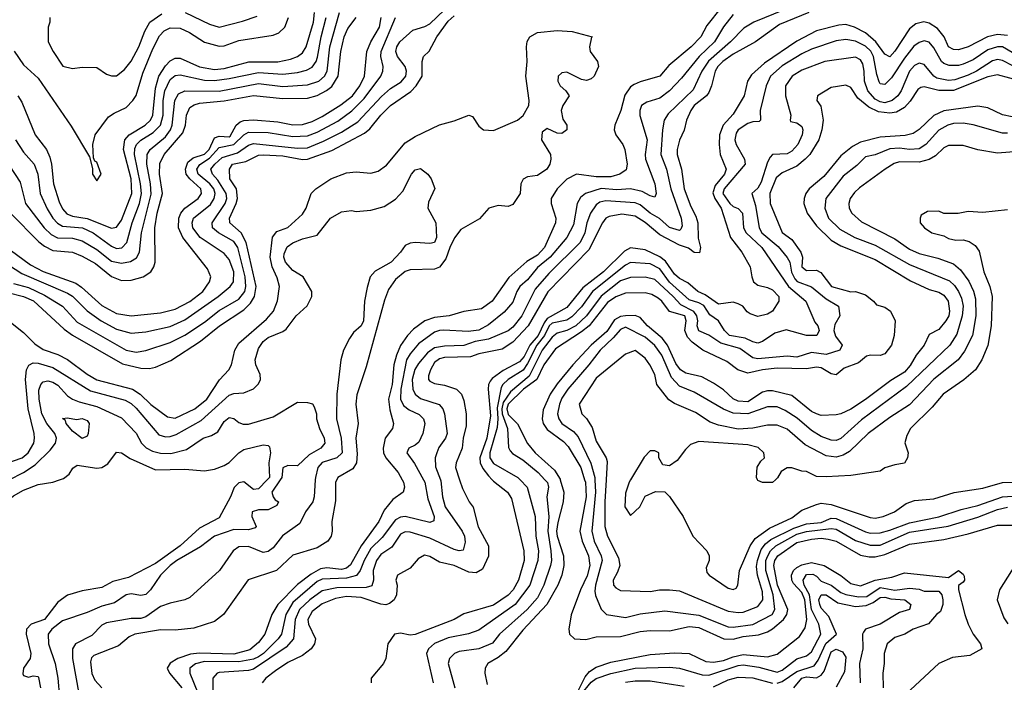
# Model space of a CAD drawing. Header units: inches. Extents: x 1793402 to 1900366, y 320852 to 470679.
# Tile 374 of 604: x 1860275 to 1864298, y 429173 to 431881. Entities that reach past the tile are written whole.
import ezdxf

# ---------------------------------------------------------------- set-up
doc = ezdxf.new("R2010")
doc.units = ezdxf.units.IN
doc.header["$MEASUREMENT"] = 0
doc.layers.add('B8462', color=7, linetype='Continuous')
doc.layers.add('B8463', color=7, linetype='Continuous')

msp = doc.modelspace()

# ---------------------------------------------------------------- linework, layer by layer
at = {"layer": 'B8462', "color": 4}
for points, elevation in [([(1860000, 429709), (1860010, 429706.7), (1860030, 429706.7), (1860050, 429714), (1860097.7, 429742.3), (1860139.5, 429780.5), (1860167.8, 429850), (1860193.6, 429890), (1860250, 429934.4), (1860290, 429958.4), (1860350, 429980.7), (1860410, 429990.4), (1860437.9, 430000)], 284), ([(1861286.1, 430000), (1861250, 429962.9), (1861230, 429960.5), (1861190, 429991.6), (1861170, 429988), (1861151.3, 429968.7), (1861136.5, 429930), (1861090, 429845.1), (1861010, 429802), (1860930.1, 429729.9), (1860830, 429658.3), (1860719.6, 429600.4), (1860655.2, 429584.8), (1860610, 429559.5), (1860530, 429546.6), (1860470, 429529.4), (1860430, 429499.5), (1860376.4, 429430), (1860321.6, 429410), (1860302.3, 429390), (1860300.9, 429370), (1860320.5, 429290), (1860317.3, 429270), (1860290.8, 429230), (1860287.3, 429207.3), (1860290, 429201), (1860310, 429194), (1860330, 429198.8), (1860350, 429196), (1860351.7, 429191.7), (1860359.5, 429150)], 284), ([(1861339.4, 430000), (1861305.3, 429950), (1861310.4, 429930.4), (1861318.5, 429918.5), (1861332, 429910), (1861325.4, 429894.6), (1861290, 429878), (1861250, 429877), (1861224.7, 429870), (1861222.8, 429850), (1861240.7, 429810), (1861236.1, 429803.9), (1861210, 429796.2), (1861150, 429797), (1861070.4, 429769.6), (1861014, 429726), (1860917.3, 429670), (1860890, 429649.6), (1860850.4, 429610), (1860808.5, 429550), (1860790, 429531.5), (1860770, 429527.1), (1860730, 429533.6), (1860710, 429529.7), (1860662.4, 429497.6), (1860610, 429484.2), (1860550, 429458.4), (1860450, 429424.5), (1860406, 429390), (1860390.5, 429370), (1860392.2, 429330), (1860419.3, 429250), (1860430.5, 429189.5), (1860437.1, 429110)], 288), ([(1861482, 430000), (1861478, 429930), (1861473, 429910), (1861443, 429870), (1861418.8, 429821.2), (1861348.5, 429771.5), (1861310, 429722.7), (1861290, 429706.6), (1861270, 429703.7), (1861210, 429727), (1861170, 429726), (1861147.3, 429710), (1861090.8, 429630), (1860970, 429519), (1860950, 429509.2), (1860890, 429496), (1860850, 429482), (1860790, 429440.7), (1860770, 429434), (1860730, 429433.6), (1860630, 429416.2), (1860610, 429406), (1860570, 429364.5), (1860502.8, 429330), (1860490.4, 429309.6), (1860490.4, 429270), (1860518.3, 429118.3)], 292), ([(1861569.8, 430000), (1861564.9, 429990), (1861565.2, 429914.8), (1861550.6, 429830), (1861550.7, 429790), (1861547.3, 429770), (1861533.4, 429750), (1861490, 429722), (1861390, 429691.8), (1861324, 429630), (1861208.5, 429591.5), (1861106.8, 429450), (1861070, 429421.2), (1860986.2, 429393.8), (1860910, 429385.1), (1860850, 429387.6), (1860744.7, 429370), (1860721.7, 429358.3), (1860678, 429322), (1860577.7, 429282.3), (1860567.6, 429272.4), (1860563.4, 429256.6), (1860569, 429209), (1860581.5, 429181.5), (1860610.3, 429150.3)], 296), ([(1861837.3, 430000), (1861843, 429990), (1861847.3, 429970), (1861841, 429950), (1861799.9, 429920.1), (1861763.4, 429876.6), (1861742.6, 429830), (1861670.2, 429730), (1861626.8, 429653.2), (1861610, 429639.1), (1861590, 429634.2), (1861530, 429640.3), (1861503.9, 429636.1), (1861464.9, 429615.1), (1861410, 429573), (1861328.7, 429490), (1861305.3, 429450), (1861276.9, 429370), (1861250, 429334.7), (1861214.7, 429305.3), (1861150, 429287.4), (1861010, 429291.6), (1860971.9, 429288.1), (1860920.7, 429270), (1860888.9, 429251.1), (1860877.3, 429230), (1860886.8, 429210), (1860937.1, 429150)], 304), ([(1861924.8, 430000), (1861930.3, 429990), (1861942.2, 429922.2), (1861968, 429850), (1861967.1, 429832.9), (1861950, 429826.3), (1861850, 429849.7), (1861830, 429848.2), (1861810, 429836.9), (1861755.4, 429764.6), (1861710, 429719.7), (1861682, 429670), (1861666, 429630), (1861651.1, 429608.9), (1861610, 429598), (1861510, 429594.2), (1861490, 429584.8), (1861390, 429499.1), (1861361.5, 429450), (1861344.9, 429370), (1861330.4, 429350), (1861270.3, 429290), (1861250, 429276.8), (1861230, 429266.8), (1861170, 429256.5), (1861030, 429257.8), (1860992.5, 429247.5), (1860970.4, 429230), (1860970.3, 429210), (1861003.1, 429130)], 308), ([(1861994.2, 430000), (1861995.8, 429995.8), (1862002, 429930), (1862012.4, 429890), (1862083, 429790), (1862092.4, 429770), (1862094.6, 429745.4), (1862086.8, 429713.2), (1862070, 429709.6), (1862050, 429715.6), (1861950, 429762.4), (1861870, 429785.6), (1861850, 429787.3), (1861830, 429778.4), (1861794.5, 429725.5), (1861750, 429695.1), (1861732, 429670), (1861719.5, 429630), (1861720.4, 429590), (1861713.3, 429566.7), (1861690, 429559.7), (1861570, 429559.3), (1861510, 429546.2), (1861460.3, 429510), (1861417.7, 429470), (1861399.7, 429430), (1861393.4, 429350), (1861363.9, 429316.1), (1861230, 429226.2), (1861210, 429220.9), (1861090, 429213), (1861081, 429210), (1861064, 429190), (1861064.4, 429095.6)], 312), ([(1862072.2, 430000), (1862084.1, 429964.1), (1862110.6, 429910.6), (1862127.9, 429887.9), (1862148.2, 429808.2), (1862190.4, 429730), (1862190, 429688.7), (1862165.5, 429634.5), (1862139.5, 429620.5), (1862110, 429623), (1862050, 429649.6), (1861990, 429664.2), (1861950, 429686.6), (1861928.2, 429691.8), (1861902.5, 429677.5), (1861870, 429639), (1861818, 429610), (1861811, 429590), (1861817.3, 429570), (1861814.9, 429530), (1861804.9, 429510), (1861785.3, 429494.7), (1861770, 429489.7), (1861750, 429492.6), (1861670, 429519.8), (1861610, 429523.1), (1861565, 429515), (1861510, 429494), (1861470, 429461.6), (1861452, 429430), (1861454, 429410), (1861483.8, 429350), (1861479.1, 429330), (1861464.9, 429310), (1861430, 429282), (1861370, 429253.6), (1861319.9, 429220.1), (1861281, 429190), (1861264.7, 429170)], 316), ([(1862205.6, 430000), (1862210, 429995.3), (1862268, 429950), (1862284.4, 429924.4), (1862334.9, 429710), (1862336, 429670), (1862313.1, 429590), (1862290.3, 429550), (1862270.9, 429529.1), (1862210, 429488.3), (1862090, 429452.7), (1862050.3, 429429.7), (1861890, 429367.6), (1861870, 429365.1), (1861830, 429374), (1861806, 429370), (1861778.8, 429330), (1861770.8, 429270), (1861761, 429250), (1861711, 429190), (1861711.3, 429170)], 324), ([(1862319.9, 430000), (1862348.2, 429970), (1862380.3, 429850), (1862383.6, 429770), (1862394, 429710), (1862391.7, 429670), (1862358.9, 429570), (1862299.5, 429490), (1862150, 429386), (1862108.9, 429371.1), (1862025.4, 429354.6), (1861970, 429331.5), (1861944.9, 429310), (1861936.3, 429290), (1861964.6, 429170)], 328), ([(1862420.7, 430000), (1862430.5, 429989.5), (1862435.8, 429970), (1862428.5, 429930), (1862436.9, 429850), (1862432.1, 429790), (1862444.9, 429710), (1862447.4, 429670), (1862443.6, 429650), (1862416, 429570), (1862390, 429518.4), (1862348.7, 429470), (1862234.4, 429370), (1862207, 429333), (1862151.3, 429310), (1862070, 429298), (1862051.3, 429290), (1862031, 429270), (1862024.9, 429250), (1862052.4, 429150)], 332), ([(1862483.3, 430000), (1862497.7, 429950), (1862495.6, 429910), (1862473.6, 429826.4), (1862468.4, 429790), (1862470.2, 429770), (1862496.9, 429690), (1862497.7, 429650), (1862489.1, 429610.9), (1862472.9, 429570), (1862428.8, 429490), (1862330, 429385.1), (1862261.1, 429298.9), (1862230, 429274.7), (1862187.3, 429250), (1862176.3, 429230), (1862175.5, 429210), (1862184.1, 429164.1)], 336), ([(1862583, 430000), (1862586, 429990), (1862589.2, 429930), (1862563.2, 429790), (1862572.4, 429750), (1862599.1, 429690), (1862604.4, 429650), (1862592.7, 429607.3), (1862566, 429550), (1862528.1, 429448.1), (1862518.8, 429390), (1862521, 429370), (1862542, 429350), (1862587.9, 429347.9), (1862630, 429358), (1862730, 429359.5), (1862810, 429380.3), (1862850, 429384.6), (1862930, 429383.6), (1863010, 429400.2), (1863050, 429396), (1863152, 429350), (1863190, 429349.3), (1863230, 429359.7), (1863293, 429367), (1863330, 429378.7), (1863350, 429391.8), (1863395.8, 429430), (1863408.4, 429450), (1863412.6, 429470), (1863370.6, 429570), (1863355.8, 429650), (1863360.3, 429670), (1863372.6, 429690), (1863450, 429744.4), (1863510, 429758.2), (1863550, 429761.3), (1863578.2, 429758.2), (1863610, 429748.9), (1863710, 429692.9), (1863745.2, 429685.2), (1863770, 429684.9), (1863810, 429694.4), (1863910, 429737), (1864050, 429756.5), (1864150, 429779.5), (1864270, 429815.3), (1864335.2, 429815.2)], 344), ([(1862625, 430000), (1862626.7, 429950), (1862611.7, 429790), (1862621.7, 429750), (1862650.3, 429690), (1862654.9, 429670), (1862627.7, 429570), (1862624.8, 429544.8), (1862627.4, 429527.4), (1862650, 429471.3), (1862672, 429450), (1862750, 429437.1), (1862810, 429452.4), (1862910, 429464.9), (1863050, 429447.7), (1863170, 429399.5), (1863190, 429397.4), (1863270, 429409.1), (1863349.5, 429450), (1863360.4, 429470), (1863353.7, 429530), (1863322.6, 429630), (1863323.2, 429670), (1863330.8, 429690), (1863342.7, 429710), (1863363.5, 429730), (1863450, 429778), (1863490, 429789.4), (1863590, 429800.7), (1863610, 429798.5), (1863690, 429752.6), (1863750, 429732.7), (1863790, 429732.9), (1863910, 429786.2), (1864068.9, 429811.1), (1864190, 429847.7), (1864270, 429878.5), (1864310, 429888.9)], 348), ([(1862670.3, 430000), (1862665.2, 429910), (1862666, 429810), (1862675.8, 429770), (1862721.7, 429681.7), (1862726.4, 429650), (1862717.3, 429622.7), (1862699.1, 429590), (1862700.7, 429570), (1862710, 429558.8), (1862730, 429548.2), (1862850, 429544), (1862889.4, 429550.6), (1862929.5, 429550.5), (1862970, 429546), (1863170, 429463.7), (1863210, 429457.6), (1863230, 429459.5), (1863290, 429483.1), (1863311.1, 429510), (1863310, 429542), (1863289.7, 429610), (1863285.6, 429645.6), (1863288.8, 429670), (1863304.8, 429715.2), (1863321.3, 429738.7), (1863343.5, 429756.5), (1863437.7, 429802.3), (1863490, 429820.7), (1863550, 429825.8), (1863590, 429843.2), (1863610, 429841.8), (1863730, 429787.7), (1863750, 429782.7), (1863790, 429784), (1863830, 429794), (1863910, 429824.7), (1864030, 429849), (1864121, 429879), (1864190, 429895.2), (1864290, 429930.2), (1864390, 429938)], 352), ([(1862770.7, 430000), (1862764.7, 429990), (1862750, 429946), (1862746.8, 429890), (1862770, 429854), (1862808, 429890), (1862830, 429934), (1862872.7, 429952.7), (1862911.1, 429951.1), (1862930, 429932), (1862986, 429850), (1863024.7, 429770), (1863082, 429710), (1863091.3, 429690), (1863092, 429670), (1863079.6, 429640.4), (1863082, 429622), (1863092, 429610), (1863170, 429558), (1863190, 429551.3), (1863202, 429558), (1863208.7, 429570), (1863216, 429630), (1863259.5, 429730), (1863279.3, 429760.7), (1863338, 429802), (1863430, 429845.3), (1863470, 429876.3), (1863530, 429899.1), (1863550, 429904.9), (1863590, 429899.3), (1863750, 429846), (1863770, 429843), (1863802, 429850), (1863848.7, 429870), (1863897.2, 429902.8), (1863930, 429916), (1864010, 429922.8), (1864092.1, 429947.9), (1864210, 429965.5), (1864290, 429988.7), (1864388, 429990)], 356), ([(1863362.1, 430000), (1863350.9, 429989.1), (1863310, 429988.7), (1863290, 429998), (1863289.2, 430000)], 356), ([(1864382.6, 429717.4), (1864278, 429550), (1864268.7, 429510), (1864296, 429436), (1864312.1, 429412.1)], 344), ([(1862552.3, 429130), (1862584.4, 429195.6), (1862602.6, 429217.4), (1862630, 429234), (1862690, 429254.9), (1862850, 429286.3), (1862950, 429292.9), (1863010.2, 429290.2), (1863078.3, 429258.3), (1863110, 429254.3), (1863150, 429261.3), (1863190, 429277.2), (1863230, 429286.4), (1863330, 429277.3), (1863370, 429287.2), (1863460.4, 429359.6), (1863484.4, 429395.6), (1863490.8, 429430), (1863483.2, 429510), (1863470, 429539.3), (1863436.9, 429576.9), (1863429.8, 429590), (1863428, 429610), (1863436.9, 429630), (1863450, 429641.5), (1863470, 429652.3), (1863510, 429662.4), (1863562, 429650), (1863629, 429609), (1863670, 429576.4), (1863710, 429567), (1863769.8, 429590.2), (1863837.4, 429602.6), (1863890, 429620.3), (1864070, 429601), (1864111, 429630), (1864130, 429614.8), (1864134, 429606), (1864134.8, 429590), (1864130, 429582), (1864111.1, 429568.9), (1864110.8, 429550), (1864136.4, 429450), (1864150.5, 429410), (1864170.5, 429370), (1864200.7, 429330), (1864206, 429310), (1864157.2, 429282.8), (1864086.2, 429273.8), (1864030, 429249.2), (1863874.6, 429105.4)], 336), ([(1862525.4, 429070), (1862610, 429172.9), (1862630, 429187.7), (1862690, 429208.9), (1862790, 429230.2), (1862930, 429234.9), (1862970, 429230.3), (1863063.7, 429203.7), (1863090, 429201.5), (1863210, 429241.3), (1863230, 429244), (1863295.1, 429235.1), (1863370, 429213.7), (1863390, 429222), (1863450, 429268), (1863490, 429280.5), (1863510, 429297.1), (1863548, 429370), (1863539.8, 429410), (1863509.9, 429470), (1863501.9, 429530), (1863479.8, 429570), (1863476, 429590), (1863490, 429613.1), (1863515, 429615), (1863530, 429607), (1863550, 429586.5), (1863590, 429569.1), (1863630, 429540.2), (1863650, 429531.3), (1863701.3, 429521.3), (1863736, 429524), (1863790, 429560.6), (1863850, 429549.3), (1863910, 429557.7), (1863950, 429553.4), (1863970, 429545.7), (1864030, 429545.5), (1864042.4, 429530), (1864046.4, 429510), (1864046, 429490), (1864037.5, 429462.5), (1864021, 429450), (1863988.1, 429411.9), (1863924.7, 429390), (1863890.7, 429369.3), (1863850, 429355.1), (1863818.8, 429330), (1863806.8, 429290), (1863806.8, 429250), (1863800.7, 429210), (1863803, 429150)], 332), ([(1863370, 429169.1), (1863390, 429175.5), (1863450, 429216.3), (1863520.3, 429239.7), (1863537, 429263), (1863568.8, 429331.2), (1863612, 429370), (1863581.3, 429441.3), (1863550, 429476), (1863544, 429490), (1863539.7, 429510), (1863549.7, 429530.3), (1863570, 429530.3), (1863617.2, 429497.2), (1863690, 429482), (1863733.2, 429486.8), (1863761.8, 429498.2), (1863790, 429518.9), (1863810, 429520.2), (1863833.9, 429513.9), (1863891.3, 429510), (1863916, 429490), (1863910.4, 429469.6), (1863870, 429458.4), (1863790.2, 429409.8), (1863731, 429390), (1863722.3, 429377.7), (1863718, 429370), (1863718.9, 429310), (1863706.3, 429250), (1863708.2, 429170)], 328), ([(1863438, 429150), (1863470, 429190.2), (1863490, 429195), (1863530, 429191.6), (1863550, 429202), (1863561.4, 429218.6), (1863590, 429297.1), (1863610, 429308.5), (1863637, 429297), (1863650, 429276), (1863644.2, 429215.8), (1863610, 429153.2)], 324), ([(1862750, 429172.6), (1862790, 429178.7), (1862850, 429178.7), (1862990, 429156.9)], 328), ([(1863110, 429154), (1863170, 429182.3), (1863210, 429193.8), (1863270, 429191.5), (1863350, 429169)], 328)]:
    msp.add_lwpolyline(points, dxfattribs=dict(at, elevation=elevation))
at = {"layer": 'B8463', "color": 4}
for points, elevation in [([(1860210, 431318.8), (1860276.7, 431216.7), (1860298, 431130), (1860374.4, 431030), (1860403.4, 431003.4), (1860429.2, 430989.2), (1860490, 430987.6), (1860530, 430976.5), (1860590, 430941.7), (1860650, 430893.4), (1860690, 430885.7), (1860727.1, 430892.9), (1860752.3, 430907.7), (1860764.2, 430930), (1860772.4, 431010), (1860811.8, 431168.2), (1860809.8, 431210), (1860793.5, 431290), (1860795.1, 431330), (1860807.6, 431350), (1860870, 431402.6), (1860891.1, 431430), (1860898, 431450), (1860908.4, 431550), (1860922.9, 431577.1), (1860950, 431590.3), (1861090, 431589.2), (1861250, 431619.6), (1861350, 431607.7), (1861450, 431614.6), (1861497, 431630), (1861520.5, 431650), (1861531.1, 431670), (1861542.4, 431770), (1861582, 431910)], 328), ([(1860250, 430803.2), (1860310, 430785.8), (1860375.4, 430755.4), (1860450.2, 430710.2), (1860510, 430644.9), (1860690, 430540.3), (1860710, 430530.4), (1860750, 430522.4), (1860790, 430528.4), (1860890, 430562), (1860948.8, 430591.2), (1861030, 430644.2), (1861090, 430691.8), (1861170, 430738.7), (1861194.5, 430770), (1861198.2, 430790), (1861196.5, 430830), (1861166, 430950), (1861150, 430974.3), (1861086.6, 431010), (1861062.9, 431030), (1861061.6, 431050), (1861113.7, 431130), (1861120.4, 431150), (1861118.5, 431170), (1861084.4, 431224.4), (1861063, 431250), (1861055.6, 431270), (1861071.3, 431290), (1861102.4, 431317.6), (1861164.1, 431335.9), (1861210, 431367.6), (1861230, 431375.2), (1861410, 431356.1), (1861450, 431357.3), (1861516.3, 431383.7), (1861590, 431420.9), (1861656.4, 431463.6), (1861752.6, 431567.4), (1861790, 431599.5), (1861832.9, 431627.1), (1861853, 431650), (1861854.7, 431670), (1861849.6, 431690), (1861818.7, 431730), (1861811.5, 431750), (1861815.1, 431770), (1861827.6, 431790), (1861881.6, 431838.4), (1861930, 431852.2), (1861950, 431863.1), (1862010, 431920.8)], 308), ([(1860266.7, 431570), (1860283.7, 431543.7), (1860338.4, 431410), (1860384.4, 431350), (1860398.2, 431318.2), (1860405.3, 431290), (1860413.4, 431210), (1860436.3, 431136.3), (1860450, 431108), (1860467.3, 431087.3), (1860490, 431077.4), (1860550, 431068), (1860650, 431028.2), (1860670, 431033), (1860690, 431060.7), (1860732.8, 431170), (1860729.8, 431230), (1860698.7, 431350), (1860704, 431390), (1860722.4, 431410), (1860787.8, 431450), (1860809.8, 431470.2), (1860818.7, 431490), (1860830, 431601), (1860843.7, 431650), (1860870, 431692), (1860890, 431712.2), (1860910, 431723.1), (1860930, 431723.1), (1861010, 431687.6), (1861070, 431676.9), (1861110, 431680.7), (1861210.9, 431709.1), (1861330, 431709), (1861380.7, 431719.3), (1861410, 431730.4), (1861430, 431745.5), (1861445.1, 431770), (1861475.6, 431870), (1861479.2, 431910)], 336), ([(1860398, 431890), (1860398, 431870), (1860391.3, 431850), (1860391.3, 431790), (1860412, 431750), (1860451.1, 431691.1), (1860490, 431681), (1860530, 431686), (1860590, 431684.7), (1860630, 431658), (1860650, 431651.3), (1860670, 431651.3), (1860703.2, 431676.8), (1860730, 431711), (1860762, 431770), (1860786, 431834), (1860806, 431870), (1860855.1, 431904.9)], 348), ([(1860950.4, 431910.4), (1861050, 431862), (1861090, 431850.8), (1861185.6, 431874.4), (1861244.7, 431895.3)], 348), ([(1863140.7, 431930), (1863082.8, 431857.2), (1863058, 431810), (1863018, 431770), (1862926.7, 431693.3), (1862890, 431649.4), (1862810, 431627), (1862784.7, 431615.3), (1862770, 431606), (1862747.5, 431572.5), (1862730.3, 431509.7), (1862706, 431450), (1862703, 431430), (1862710.5, 431410), (1862739.3, 431370), (1862746.7, 431350), (1862757.1, 431290), (1862752.4, 431267.6), (1862726.8, 431250), (1862690, 431238.9), (1862630, 431239.1), (1862550, 431249.7), (1862510, 431229.6), (1862470.4, 431190), (1862446, 431150), (1862445.5, 431130), (1862465.5, 431070), (1862463.8, 431050), (1862418.3, 430950), (1862390, 430918.9), (1862347.3, 430892.7), (1862272.7, 430827.3), (1862204.9, 430730), (1862160.9, 430699.1), (1862090, 430687.8), (1862030, 430669.7), (1861970, 430663.5), (1861930.2, 430649.8), (1861883.9, 430616.1), (1861859.5, 430590), (1861831.2, 430548.8), (1861814, 430510), (1861802.7, 430470), (1861796.2, 430390), (1861781.5, 430330), (1861786.6, 430286.6), (1861802, 430230), (1861797.3, 430210), (1861768.5, 430170), (1861760.3, 430130), (1861761.7, 430110), (1861770.3, 430090), (1861820.4, 430030), (1861837.3, 430000)], 304), ([(1863398.6, 431921.4), (1863274.8, 431870), (1863233.8, 431846.2), (1863178.4, 431790), (1863089.4, 431710.6), (1863061.5, 431670), (1863026.1, 431593.9), (1862924.4, 431495.6), (1862908.2, 431470), (1862901.3, 431430), (1862894.9, 431330), (1862918, 431270), (1862935.6, 431190), (1862977, 431070), (1862981.4, 431038.6), (1862976.1, 431023.9), (1862970, 431019.3), (1862930, 431031.6), (1862888.6, 431068.6), (1862850, 431089.7), (1862810, 431124.7), (1862790, 431132.6), (1862670, 431139.7), (1862645.1, 431134.9), (1862630, 431124.5), (1862607, 431090), (1862591.7, 431050), (1862583.2, 431010), (1862564.6, 430970), (1862436, 430844), (1862381.2, 430778.8), (1862325.7, 430670), (1862290, 430624.7), (1862270, 430609.7), (1862190, 430574.8), (1862135.1, 430564.9), (1862090, 430548.6), (1862010, 430546.2), (1861970, 430539.1), (1861941.5, 430518.5), (1861903.8, 430476.2), (1861889.3, 430450.7), (1861878, 430410), (1861881.1, 430370), (1861890, 430350.7), (1861912.9, 430332.9), (1861988.5, 430308.5), (1862003, 430290), (1862010.4, 430270), (1862021.3, 430190), (1862014.4, 430170), (1861987.7, 430132.3), (1861978.4, 430110), (1861972.4, 430090), (1861973.8, 430053.8), (1861994.2, 430000)], 312), ([(1863499.3, 431910), (1863378.9, 431861.1), (1863281.6, 431790), (1863190, 431739.7), (1863147, 431710), (1863127.4, 431690), (1863116, 431670), (1863101.3, 431610), (1863090, 431583.7), (1863080.4, 431570), (1863030.3, 431530), (1863016.5, 431510), (1862999.5, 431470), (1862990, 431428.7), (1862970, 431388.7), (1862960.4, 431350), (1862960.4, 431330), (1862978, 431270), (1862988.9, 431190), (1863017.1, 431117.1), (1863037.6, 431077.6), (1863045.2, 431050), (1863047.4, 430987.4), (1863056.4, 430950), (1863052, 430928), (1863030, 430929.6), (1863006.6, 430946.6), (1862970, 430958.7), (1862890, 431000.9), (1862830, 431052.4), (1862790, 431077.7), (1862734.7, 431085.3), (1862683.8, 431076.2), (1862670, 431069.5), (1862655.8, 431050), (1862600.5, 430939.5), (1862432.1, 430767.9), (1862352.6, 430630), (1862290, 430563), (1862245.4, 430534.6), (1862150, 430515.1), (1862116.7, 430503.3), (1862010, 430500.4), (1861990, 430495.1), (1861970, 430479.6), (1861953.7, 430450), (1861945.5, 430425.5), (1861944.9, 430410), (1861950, 430402.8), (1861970, 430393.4), (1862010, 430386.4), (1862058.8, 430370), (1862080.4, 430350), (1862090, 430324.7), (1862099.5, 430270), (1862099.2, 430220.8), (1862086, 430170), (1862083.1, 430130), (1862058, 430070), (1862055.5, 430050), (1862072.2, 430000)], 316), ([(1860118.4, 430950), (1860283.2, 430843.2), (1860470, 430763.1), (1860490.2, 430750.2), (1860550.2, 430690.2), (1860608, 430650), (1860670, 430615.3), (1860730, 430599.5), (1860790, 430604.9), (1860890, 430627.2), (1860950, 430653.4), (1861085.1, 430750), (1861134.5, 430790), (1861147.6, 430810), (1861149.7, 430850), (1861130, 430900.9), (1861110, 430924.5), (1861011.8, 430990), (1860982.4, 431030), (1860979.6, 431050), (1860985.1, 431070), (1861054.6, 431125.4), (1861069.7, 431150), (1861073.1, 431170), (1861067.4, 431190), (1861050.9, 431210), (1861004.4, 431250), (1860998.5, 431270), (1861010.7, 431289.3), (1861050, 431314.2), (1861090, 431358.5), (1861150, 431370.2), (1861190, 431410.3), (1861210, 431420.9), (1861290, 431419), (1861390, 431403.6), (1861450, 431406.5), (1861490, 431420.9), (1861573.9, 431466.1), (1861632.4, 431507.6), (1861681.7, 431558.3), (1861749.6, 431650), (1861758.4, 431670), (1861759.6, 431690), (1861749.7, 431729.7), (1861751.2, 431750), (1861809.8, 431890.2)], 312), ([(1860210, 430959.5), (1860318.2, 430878.2), (1860371, 430851), (1860503.4, 430803.4), (1860527.2, 430787.2), (1860610, 430712.2), (1860670, 430680.3), (1860730, 430670.4), (1860850, 430682), (1860910, 430697.6), (1860970, 430728.7), (1861022.9, 430770), (1861049.6, 430810), (1861056, 430830), (1861042, 430862), (1860941.3, 430990), (1860923.9, 431030), (1860925.1, 431070), (1860933.7, 431090), (1860950, 431110.3), (1861003.6, 431150), (1861016.9, 431170), (1861014.3, 431190), (1860969.8, 431229.8), (1860954.8, 431250), (1860952, 431270), (1860961.9, 431298.1), (1860983.4, 431316.6), (1861030, 431331.3), (1861048.7, 431350), (1861070, 431397.6), (1861090, 431404.7), (1861130, 431401.6), (1861135.2, 431404.8), (1861159.7, 431450), (1861176.1, 431463.9), (1861190.9, 431469.1), (1861230, 431471.4), (1861330, 431462.7), (1861390, 431451.5), (1861430, 431452.9), (1861470, 431464.6), (1861510, 431484.9), (1861587.3, 431532.7), (1861634.3, 431570), (1861664.4, 431610), (1861683.5, 431650), (1861692.6, 431750), (1861709.7, 431790), (1861744.4, 431850), (1861751, 431890)], 316), ([(1860225.9, 430765.9), (1860290, 430749), (1860331.7, 430731.7), (1860456.4, 430616.4), (1860490, 430591.8), (1860694.3, 430474.3), (1860770, 430456), (1860804.7, 430455.3), (1860830, 430460.4), (1860892.3, 430487.7), (1861013.7, 430566.3), (1861090.7, 430629.3), (1861190, 430694.6), (1861218.1, 430721.8), (1861234.5, 430750), (1861240.3, 430790), (1861200.3, 430970), (1861178.9, 431010), (1861133.6, 431050), (1861133, 431053), (1861131.3, 431070), (1861159.8, 431130), (1861164.8, 431150), (1861160.5, 431190), (1861133.3, 431230), (1861131.5, 431270), (1861144.5, 431290), (1861198.4, 431301.6), (1861250, 431326.7), (1861270, 431328.8), (1861350, 431323.6), (1861430, 431309.1), (1861450, 431310.2), (1861550, 431346.5), (1861683.3, 431416.7), (1861705.1, 431434.9), (1861749.6, 431490), (1861789.6, 431530), (1861872.7, 431587.3), (1861895.1, 431610), (1861918.7, 431650), (1861919.3, 431710), (1861925.2, 431730), (1861947.6, 431752.4), (1861978.7, 431810), (1862024.7, 431875.3), (1862050, 431896.9)], 304), ([(1860237.1, 431090), (1860353.3, 430973.3), (1860375.6, 430955.6), (1860410, 430938), (1860490, 430930.3), (1860530, 430914.9), (1860584, 430884), (1860650, 430831.8), (1860690, 430814.4), (1860730, 430816.4), (1860779, 430830), (1860810, 430850.7), (1860822.9, 430870), (1860827.8, 430890), (1860826.2, 431030), (1860835.8, 431090), (1860858.5, 431170), (1860845.6, 431250), (1860847.5, 431292.5), (1860864.7, 431330), (1860941.5, 431418.5), (1860951.6, 431450), (1860955.6, 431490), (1860970, 431522), (1860987.3, 431532.7), (1861010, 431538.9), (1861110.7, 431549.3), (1861230, 431570.2), (1861350, 431559), (1861450, 431560.2), (1861490, 431571.5), (1861528.9, 431591.1), (1861550, 431607.4), (1861575.6, 431650), (1861587.1, 431750), (1861600.4, 431810), (1861615.2, 431844.8), (1861649.6, 431890)], 324), ([(1860252.3, 431752.3), (1860290, 431696.3), (1860350, 431642), (1860485.1, 431445.1), (1860559.6, 431319.6), (1860572, 431272), (1860572, 431250), (1860590, 431222), (1860608, 431250), (1860590, 431298), (1860582, 431302), (1860576.4, 431316.4), (1860573.2, 431370), (1860582.7, 431410), (1860636.9, 431483.1), (1860660.8, 431499.2), (1860710, 431521.6), (1860737.6, 431550), (1860750, 431570.8), (1860777.4, 431662.6), (1860818.3, 431761.7), (1860845.6, 431814.4), (1860865.3, 431834.7), (1860890, 431847.2), (1860930, 431845.7), (1860968.2, 431828.2), (1861029.2, 431789.2), (1861090, 431771.8), (1861110, 431773.7), (1861170, 431796), (1861310, 431817), (1861332.9, 431827.1), (1861357.6, 431850), (1861373, 431890)], 344), ([(1860258, 431390), (1860290, 431338.8), (1860334.4, 431290), (1860348.8, 431248.8), (1860358.7, 431170), (1860387.3, 431107.3), (1860410.2, 431070.2), (1860429.3, 431049.3), (1860450, 431036.9), (1860530.7, 431030), (1860574.9, 431010), (1860650, 430954.9), (1860670, 430945.7), (1860692.1, 430947.9), (1860712.6, 430970), (1860734.5, 431050), (1860763.8, 431130), (1860771.7, 431170), (1860768.9, 431210), (1860743.8, 431330), (1860745.2, 431354.8), (1860751.3, 431370), (1860770, 431388.7), (1860820.2, 431419.8), (1860849.8, 431450.2), (1860860.8, 431490), (1860860.8, 431550), (1860867.7, 431590), (1860890, 431636.4), (1860910, 431652.2), (1860930, 431655.3), (1861030, 431633.8), (1861070, 431632.4), (1861130, 431640.2), (1861250, 431665.5), (1861350, 431658.3), (1861410, 431664.9), (1861445.9, 431674.1), (1861470, 431686.4), (1861486, 431710), (1861491.9, 431728.1), (1861506, 431810), (1861527.3, 431890)], 332), ([(1863190, 431902), (1863150, 431851.6), (1863113.1, 431790), (1863050.3, 431730), (1862978.7, 431641.3), (1862930.2, 431589.8), (1862890, 431560.5), (1862836.4, 431543.6), (1862814.8, 431530), (1862808.2, 431510), (1862808.5, 431488.5), (1862838.4, 431390), (1862830.3, 431330), (1862832, 431310), (1862870.4, 431209.6), (1862875.5, 431170), (1862870, 431155.3), (1862850, 431160.7), (1862818.4, 431178.4), (1862770, 431189.7), (1862714.1, 431185.9), (1862650, 431190.9), (1862586.8, 431170), (1862566.6, 431153.4), (1862553, 431130), (1862537.7, 431042.3), (1862510.4, 430990), (1862441.7, 430910), (1862390, 430868.2), (1862350, 430816.9), (1862318.4, 430790), (1862305.7, 430770), (1862290, 430726), (1862254, 430686), (1862190, 430633), (1862150, 430611.3), (1862106.5, 430606.5), (1862007.8, 430612.2), (1861990, 430611.1), (1861970, 430603), (1861903.7, 430556.3), (1861870, 430515.6), (1861855.2, 430490), (1861831.3, 430370), (1861830.3, 430330), (1861843.4, 430303.4), (1861866.4, 430286.4), (1861906.9, 430266.9), (1861924, 430250), (1861930.5, 430230), (1861922, 430190), (1861905.5, 430154.5), (1861890, 430141.2), (1861864.7, 430130), (1861856, 430110), (1861887.4, 430067.4), (1861924.8, 430000)], 308), ([(1864310, 431816.4), (1864270, 431819.8), (1864229.2, 431810.8), (1864150, 431769.7), (1864110, 431758), (1864090, 431758.7), (1864069.8, 431769.8), (1864051.2, 431810), (1864024.2, 431844.2), (1863990, 431866.6), (1863968.6, 431871.4), (1863935.6, 431864.4), (1863910, 431843.7), (1863850, 431752.7), (1863830, 431729.3), (1863810, 431739.3), (1863772.8, 431790), (1863730, 431827.3), (1863685.1, 431850), (1863650, 431860.7), (1863621.8, 431858.2), (1863530, 431834.8), (1863450, 431792.4), (1863317.6, 431702.4), (1863264.8, 431655.2), (1863248.4, 431630), (1863235.3, 431570), (1863190, 431494), (1863148.4, 431450), (1863134, 431410), (1863132.4, 431370), (1863137.1, 431330), (1863161.1, 431270), (1863154.9, 431250), (1863116.7, 431203.3), (1863107.1, 431172.9), (1863115.2, 431150), (1863141.3, 431110), (1863179.3, 430990), (1863224.9, 430930), (1863259.1, 430870), (1863265.5, 430830), (1863273.4, 430810), (1863290, 430795.5), (1863330, 430786.4), (1863350, 430776.4), (1863376.3, 430750), (1863376.3, 430730), (1863350.6, 430690), (1863330, 430677), (1863290, 430667), (1863258.9, 430678.9), (1863247, 430687), (1863229.2, 430710), (1863210, 430719.6), (1863190, 430725.6), (1863130, 430718.7), (1863075.8, 430755.8), (1863045.1, 430770), (1863005.2, 430805.2), (1862970, 430823), (1862950, 430840.5), (1862913.3, 430893.3), (1862890, 430912.1), (1862830, 430939.8), (1862770, 430947.8), (1862745.6, 430934.4), (1862660.3, 430850), (1862575.2, 430784.8), (1862510, 430705.1), (1862430, 430659.1), (1862417.6, 430642.4), (1862392.7, 430590), (1862359.4, 430550), (1862335.5, 430504.5), (1862317.2, 430482.8), (1862250, 430446.4), (1862205.7, 430414.3), (1862196.9, 430403.1), (1862190.3, 430390), (1862189.1, 430370), (1862198.8, 430261.2), (1862182.7, 430170), (1862155, 430090), (1862155.6, 430070), (1862166.4, 430046.4), (1862190, 430016.5), (1862205.6, 430000)], 324), ([(1860230, 430650.4), (1860290, 430602), (1860335.9, 430555.9), (1860370, 430532.2), (1860430, 430511.7), (1860470, 430491.7), (1860550, 430431.7), (1860590, 430408.9), (1860735.5, 430370), (1860766.4, 430350), (1860810, 430308.4), (1860878, 430258), (1860910, 430252.7), (1860990, 430290.4), (1861039.6, 430330), (1861091.1, 430408.9), (1861129.4, 430450), (1861139.5, 430470), (1861153.6, 430530), (1861170, 430558), (1861283.3, 430656.7), (1861311.5, 430690), (1861328.4, 430731.6), (1861335.6, 430790), (1861326.1, 430826.1), (1861306.9, 430870), (1861298.3, 430910), (1861307.6, 430992.4), (1861325.6, 431014.4), (1861370, 431030.8), (1861430, 431086), (1861445.2, 431110), (1861465.2, 431170), (1861485.2, 431190), (1861546, 431230), (1861610, 431254.9), (1861650, 431259.3), (1861710, 431253.4), (1861738.9, 431261.1), (1861773.3, 431286.7), (1861850, 431377.3), (1861890, 431402.8), (1861989.6, 431450.4), (1862050, 431466.7), (1862110, 431491), (1862124.9, 431484.9), (1862150, 431446), (1862170, 431430.8), (1862210, 431427.3), (1862308.7, 431470), (1862331.5, 431488.5), (1862355.1, 431530), (1862356.2, 431550), (1862342, 431650), (1862348.2, 431710), (1862345.1, 431770), (1862348.6, 431791.4), (1862359.5, 431810), (1862390, 431828.2), (1862470, 431836.4), (1862532.1, 431832.1), (1862614, 431810), (1862611, 431809), (1862602.4, 431770), (1862606, 431750), (1862635.3, 431710), (1862639.5, 431690), (1862621.6, 431650), (1862610, 431638.4), (1862590, 431631.8), (1862570, 431636.3), (1862510, 431666.3), (1862490, 431663.6), (1862474.9, 431650), (1862473.7, 431630), (1862483.1, 431610), (1862506, 431590), (1862519.5, 431570), (1862494.3, 431530), (1862487.1, 431510), (1862494.3, 431474.3), (1862510.4, 431450), (1862510.4, 431430), (1862490, 431415.1), (1862470, 431417.4), (1862430, 431435.6), (1862410, 431421.2), (1862406.3, 431390), (1862443.2, 431330), (1862445.2, 431310), (1862440.9, 431290), (1862428.7, 431270), (1862390, 431244.4), (1862350, 431239.1), (1862331.5, 431228.5), (1862322.7, 431210), (1862319.5, 431170), (1862290, 431126), (1862270, 431117), (1862230, 431121.6), (1862191, 431110), (1862152.9, 431067.1), (1862077.2, 431022.8), (1862051.2, 430988.8), (1862031.8, 430950), (1862016, 430904), (1861990, 430869), (1861970, 430861.2), (1861870, 430858), (1861850, 430852), (1861810, 430819.3), (1861781.4, 430778.6), (1861765.5, 430734.5), (1861690, 430462), (1861652, 430348), (1861648.7, 430308.7), (1861657.6, 430230), (1861648.7, 430170), (1861653.8, 430106.2), (1861650.4, 430069.6), (1861635.3, 430044.7), (1861574.8, 430010), (1861569.8, 430000)], 296), ([(1864353.4, 431733.4), (1864290, 431769.7), (1864270, 431769.8), (1864230, 431756.9), (1864170, 431716.9), (1864130, 431698.9), (1864110, 431693), (1864072.9, 431692.9), (1864050, 431701.6), (1864040.7, 431710), (1864010, 431766), (1863990, 431789.4), (1863970, 431794), (1863950, 431787.6), (1863928.2, 431771.8), (1863890, 431723.6), (1863837.2, 431642.8), (1863810, 431616), (1863790, 431619), (1863786.5, 431626.5), (1863776.2, 431656.2), (1863763.5, 431730), (1863751.9, 431751.9), (1863730, 431772.6), (1863690, 431793.3), (1863650, 431799.5), (1863610, 431794), (1863510, 431759.7), (1863470, 431741.3), (1863390, 431691.5), (1863342.4, 431650), (1863324.4, 431610), (1863300.4, 431510), (1863302, 431470), (1863296, 431464), (1863270, 431463.7), (1863250, 431457), (1863210.5, 431430), (1863202.6, 431417.4), (1863197, 431390), (1863202, 431370), (1863235.5, 431310), (1863239.1, 431290), (1863152.4, 431190), (1863147.7, 431170), (1863175.8, 431130), (1863190, 431117), (1863210, 431108.4), (1863228.4, 431090), (1863232, 431030), (1863242.4, 431010), (1863306.7, 430950), (1863415.2, 430790), (1863486, 430730), (1863524.1, 430644.1), (1863536, 430630), (1863541, 430610), (1863531, 430590), (1863490, 430589.4), (1863407, 430613), (1863359.9, 430600.1), (1863310, 430566), (1863290, 430559.3), (1863270, 430563.7), (1863239.3, 430579.3), (1863175.1, 430590), (1863154, 430610), (1863130, 430649.6), (1863094.7, 430674.7), (1863070, 430712.4), (1863050, 430723.9), (1863010, 430735.1), (1862930, 430807.4), (1862890, 430862.3), (1862850, 430883.1), (1862770, 430888.3), (1862750, 430877.7), (1862614.6, 430770), (1862570, 430706.6), (1862530, 430665.7), (1862510, 430652.3), (1862450, 430640.8), (1862438.6, 430630), (1862419.1, 430590), (1862388, 430550), (1862350, 430475.1), (1862331.4, 430448.6), (1862270, 430409.7), (1862248.7, 430390), (1862242.4, 430377.6), (1862225.2, 430294.8), (1862228.8, 430250), (1862226.2, 430213.8), (1862195.2, 430110), (1862194.9, 430090), (1862210, 430066.4), (1862310.2, 430010.2), (1862319.9, 430000)], 328), ([(1864332.5, 431692.5), (1864290, 431714.3), (1864270, 431717.4), (1864250, 431712.6), (1864183.8, 431670), (1864150, 431654.2), (1864095.1, 431635.1), (1864070, 431632.4), (1864022.2, 431642.2), (1864009.6, 431650), (1863970, 431698), (1863950, 431702.9), (1863930, 431693.6), (1863910.4, 431670), (1863876.5, 431590), (1863863.1, 431570), (1863839.1, 431550), (1863810, 431540.9), (1863790, 431544.5), (1863770, 431556), (1863739.8, 431590), (1863726, 431630), (1863725.4, 431670), (1863719.8, 431699.8), (1863710, 431717), (1863690, 431727), (1863564.7, 431710), (1863470, 431674.3), (1863430.4, 431650), (1863403.8, 431610), (1863403, 431570), (1863426, 431490), (1863422, 431470), (1863424.7, 431464.7), (1863450, 431458.8), (1863470, 431444.7), (1863474.9, 431430), (1863472.2, 431410), (1863454, 431370), (1863430, 431342.9), (1863410, 431332.3), (1863350.7, 431329.3), (1863341.1, 431318.9), (1863330, 431299), (1863303.7, 431216.3), (1863290, 431192), (1863266, 431170), (1863281.7, 431121.7), (1863296.4, 431030), (1863306.7, 431010), (1863373.5, 430953.5), (1863410, 430908.4), (1863420.8, 430890), (1863428.6, 430848.6), (1863441.7, 430821.7), (1863451.3, 430811.3), (1863510, 430788.9), (1863570, 430739.5), (1863620.7, 430710), (1863626, 430670), (1863605.4, 430634.6), (1863600.8, 430610), (1863607.3, 430587.3), (1863635.5, 430550), (1863626, 430530), (1863570, 430512.4), (1863510, 430521), (1863450, 430501.1), (1863410, 430505.1), (1863290, 430494.8), (1863270, 430498.3), (1863217.4, 430537.4), (1863139, 430559), (1863090, 430592), (1863048.9, 430608.9), (1863043, 430630), (1863045.7, 430650), (1863041.5, 430670), (1863028.5, 430688.5), (1862975.5, 430715.5), (1862945.1, 430750), (1862870, 430818.7), (1862830, 430828), (1862770, 430826.6), (1862730, 430813.3), (1862650, 430751), (1862590, 430669.7), (1862547.2, 430630), (1862510, 430610.8), (1862470, 430599.7), (1862450, 430583.5), (1862410, 430529.7), (1862356.1, 430423.9), (1862279.7, 430360.3), (1862250, 430315.6), (1862244.5, 430290), (1862246.3, 430270), (1862267.9, 430210), (1862272.5, 430132.5), (1862279, 430119), (1862287.6, 430107.6), (1862330, 430082.4), (1862392.7, 430030), (1862420.7, 430000)], 332), ([(1864370, 431628.3), (1864270, 431655.4), (1864230, 431647.1), (1864090, 431591.7), (1864030, 431590.9), (1863970, 431605.6), (1863956.4, 431603.6), (1863944, 431596), (1863912.7, 431547.3), (1863890, 431522), (1863856.8, 431503.2), (1863830, 431498.2), (1863784.1, 431504.1), (1863743.5, 431523.5), (1863699.4, 431559.4), (1863670, 431604), (1863650, 431612.7), (1863590, 431604), (1863534, 431570), (1863532, 431550), (1863547.3, 431527.3), (1863557.1, 431470), (1863552, 431430), (1863539.5, 431390), (1863502.4, 431330), (1863483.8, 431310), (1863450, 431282), (1863390, 431255.1), (1863365.5, 431234.5), (1863339.6, 431170), (1863340.9, 431130), (1863390, 431010.8), (1863430, 430982), (1863466.7, 430930), (1863472.7, 430910), (1863470.8, 430870), (1863490, 430856.3), (1863530, 430857.3), (1863548.1, 430848.1), (1863591, 430790), (1863670, 430768.8), (1863690, 430770.3), (1863730, 430756.5), (1863763, 430730), (1863774.9, 430714.9), (1863810, 430705.3), (1863832.2, 430690), (1863852.2, 430650), (1863847, 430590), (1863836.5, 430550), (1863810, 430515.6), (1863790, 430508.3), (1863750.3, 430509.7), (1863734.9, 430505.1), (1863702, 430478), (1863643.1, 430456.9), (1863610.2, 430429.8), (1863590, 430433.6), (1863550, 430457.6), (1863530, 430460.7), (1863490, 430453.5), (1863370, 430456.5), (1863310.2, 430449.8), (1863250, 430435.4), (1863209.2, 430450), (1863164.2, 430484.2), (1863065.2, 430530), (1863022.2, 430562.2), (1863003.2, 430583.2), (1862991.9, 430610), (1862998, 430650), (1862992.8, 430670), (1862930, 430688.4), (1862898.9, 430730), (1862883, 430743), (1862857, 430757), (1862830, 430764), (1862750, 430763.1), (1862710, 430747.4), (1862675.8, 430724.3), (1862601.5, 430630), (1862570, 430604.5), (1862464.4, 430535.6), (1862416.1, 430470), (1862388, 430410), (1862333.6, 430370), (1862270.2, 430310), (1862265.2, 430290), (1862270, 430267.4), (1862308.4, 430228.4), (1862349.2, 430149.2), (1862380.3, 430110), (1862460.2, 430040.2), (1862482.6, 430002.6), (1862483.3, 430000)], 336), ([(1864330, 431484.2), (1864290, 431491.8), (1864230, 431520.7), (1864190, 431527.6), (1864050, 431508.3), (1864010, 431489.6), (1863950, 431431.8), (1863924.8, 431415.2), (1863892.9, 431407.1), (1863790, 431400.5), (1863710, 431380.5), (1863677.7, 431362.3), (1863630, 431324.5), (1863559.7, 431240.3), (1863500.5, 431190), (1863486, 431170), (1863479.3, 431150), (1863478.4, 431130), (1863492.2, 431090), (1863530, 431038.4), (1863590, 430979.5), (1863630, 430956.9), (1863770, 430900.3), (1863914, 430814), (1863990, 430778), (1864030, 430767.7), (1864050, 430755.5), (1864068, 430730), (1864074, 430690), (1864070.3, 430670), (1864059.3, 430650), (1864030, 430615.1), (1863990, 430594), (1863970.6, 430550), (1863937.6, 430510), (1863913, 430467), (1863890, 430439.7), (1863834.4, 430405.6), (1863730, 430328.2), (1863670, 430289.6), (1863630, 430269.6), (1863610, 430265.1), (1863550, 430262.9), (1863530, 430269.6), (1863510, 430279.6), (1863430, 430344.7), (1863350, 430363.5), (1863330, 430364), (1863310, 430358.3), (1863250, 430318.7), (1863210, 430321.4), (1863190, 430331.1), (1863150, 430367.6), (1863110, 430395.8), (1863061.1, 430421.1), (1862995.8, 430435.8), (1862974, 430450), (1862955.6, 430475.6), (1862921.4, 430550), (1862899.5, 430579.5), (1862839.6, 430630), (1862810, 430662.9), (1862790, 430671.1), (1862750, 430669.8), (1862730, 430667.6), (1862705.5, 430654.5), (1862673.1, 430606.9), (1862609, 430550), (1862534.9, 430470), (1862470, 430391.8), (1862442.6, 430350), (1862413.3, 430286.7), (1862408.9, 430250), (1862413.4, 430230), (1862430, 430205.3), (1862496.7, 430156.7), (1862516.1, 430136.1), (1862567.9, 430050), (1862583, 430000)], 344), ([(1864310, 431416.3), (1864290, 431416.9), (1864170, 431451.5), (1864130, 431458), (1864090, 431456.3), (1864066.8, 431450), (1864030, 431429.6), (1863977.1, 431370), (1863950, 431353), (1863910, 431349.7), (1863870, 431356), (1863830, 431352.6), (1863770, 431327.8), (1863730, 431320.7), (1863695.1, 431284.9), (1863638.9, 431241.1), (1863568, 431150), (1863563.8, 431110), (1863579.3, 431070), (1863625.1, 431025.1), (1863687.3, 430990), (1863770, 430958.7), (1863910, 430879.6), (1864073.3, 430813.3), (1864094, 430794), (1864110.2, 430770.2), (1864122.6, 430742.6), (1864129, 430710), (1864125.2, 430670), (1864104.2, 430595.8), (1864074.4, 430550), (1863897.8, 430382.2), (1863714.5, 430245.5), (1863630, 430169.5), (1863610, 430160.7), (1863590, 430161.6), (1863550, 430176.9), (1863510, 430201.6), (1863451.8, 430251.8), (1863402.9, 430282.9), (1863370, 430298), (1863330, 430298), (1863250, 430269.7), (1863190, 430273), (1863150, 430289.6), (1863030, 430358.4), (1862970, 430382.4), (1862938.4, 430418.4), (1862898.5, 430510), (1862870, 430549.6), (1862830, 430582.7), (1862750, 430623.5), (1862730, 430615.1), (1862700, 430580), (1862645.7, 430530), (1862600.3, 430470), (1862513.7, 430370), (1862490, 430334.5), (1862480.3, 430310), (1862472.2, 430270), (1862477.1, 430250), (1862490.3, 430230.3), (1862538, 430198), (1862556.4, 430176.4), (1862608.3, 430068.3), (1862624.7, 430010), (1862625, 430000)], 348), ([(1864370, 431342.7), (1864270, 431335.1), (1864190, 431349.3), (1864130, 431366), (1864070, 431366.6), (1864050, 431357), (1864016.2, 431323.8), (1863990.2, 431309.8), (1863950, 431298.5), (1863870, 431299.7), (1863847.5, 431292.5), (1863810.8, 431270), (1863705.8, 431194.1), (1863685.5, 431174.5), (1863667.7, 431150), (1863662, 431130), (1863664, 431110), (1863674.8, 431090), (1863714.2, 431054.2), (1863850, 430984.9), (1863910, 430943.1), (1863950, 430924.9), (1864026.1, 430906.1), (1864090, 430882.4), (1864119, 430859), (1864152.4, 430812.4), (1864171.4, 430771.4), (1864179.9, 430739.9), (1864181.1, 430670), (1864167, 430590), (1864134.3, 430525.7), (1864108.9, 430491.1), (1864010, 430411.8), (1863910, 430306), (1863830, 430255.1), (1863742, 430190), (1863664.5, 430115.5), (1863638.7, 430101.3), (1863610, 430092.8), (1863570, 430098.7), (1863483.3, 430143.3), (1863410, 430207), (1863370, 430224.2), (1863330, 430224.2), (1863270, 430211.1), (1863210, 430207.1), (1863130, 430223), (1863095.4, 430235.4), (1863035.6, 430275.6), (1862950, 430311.8), (1862926.6, 430326.6), (1862878, 430390), (1862869.2, 430430), (1862849.2, 430470), (1862830, 430497.2), (1862790, 430528.7), (1862750, 430514), (1862630, 430416), (1862560.7, 430310), (1862570.8, 430270), (1862590.4, 430250.4), (1862614, 430214), (1862630, 430158), (1862670.4, 430090.4), (1862674.4, 430074.4), (1862670.3, 430000)], 352), ([(1860210, 430064.4), (1860285.2, 430090), (1860309.4, 430110), (1860332, 430150), (1860334.5, 430170), (1860334, 430190), (1860309.8, 430289.8), (1860298.3, 430410), (1860302.4, 430450), (1860311.5, 430468.5), (1860330, 430478), (1860350, 430477), (1860410, 430459.5), (1860563.7, 430363.7), (1860705.4, 430325.4), (1860730, 430312), (1860750, 430292.4), (1860843.6, 430183.6), (1860870, 430175.8), (1860890, 430177), (1860914.3, 430185.7), (1861016.8, 430243.2), (1861130, 430346), (1861150, 430353.4), (1861190, 430356), (1861230, 430372), (1861250, 430392), (1861259, 430410), (1861257.2, 430430), (1861239.3, 430470), (1861237, 430490), (1861250, 430537.3), (1861270, 430564.9), (1861290, 430581.6), (1861350, 430606), (1861363.7, 430616.3), (1861404, 430670), (1861448.9, 430711.1), (1861468, 430750), (1861468, 430770), (1861433.2, 430830), (1861390, 430855.1), (1861361.1, 430890), (1861354.3, 430910), (1861355.6, 430924.4), (1861367.8, 430952.2), (1861390, 430968.4), (1861430, 430985.5), (1861490, 431000.7), (1861544, 431070), (1861590, 431094.8), (1861630, 431100.7), (1861650, 431097.3), (1861710, 431102), (1861763.2, 431116.8), (1861810, 431146.8), (1861839.6, 431180.4), (1861876, 431250), (1861890, 431266.8), (1861912.7, 431272.7), (1861942.8, 431250), (1861956, 431230), (1861970.9, 431190.9), (1861945.5, 431134.5), (1861942.8, 431110), (1861974.4, 431050), (1861978, 430990), (1861970, 430969.5), (1861950, 430965.6), (1861890, 430969.6), (1861870, 430967.3), (1861850, 430958), (1861830.5, 430930), (1861793, 430890), (1861726.6, 430853.4), (1861707.3, 430830), (1861693.8, 430786.2), (1861683.8, 430730), (1861679.5, 430650), (1861670, 430629.4), (1861638, 430602), (1861622, 430578), (1861597.3, 430530), (1861586.8, 430490), (1861570.4, 430350), (1861568.8, 430250), (1861588.8, 430170), (1861592, 430110), (1861570.3, 430089.7), (1861510, 430071.2), (1861492.4, 430050), (1861482.6, 430010), (1861482, 430000)], 292), ([(1864310, 431104), (1864210, 431092.7), (1864150, 431097.2), (1864108.4, 431088.4), (1864050, 431088), (1864030, 431098), (1863983.6, 431096.4), (1863958, 431082), (1863954, 431070), (1863954, 431050), (1863972, 431030), (1864002, 431010), (1864050, 430998), (1864070, 430986.8), (1864099.8, 430979.8), (1864130, 430981), (1864154.4, 430974.4), (1864178, 430958), (1864194.8, 430934.8), (1864213.4, 430850), (1864238, 430790), (1864248, 430750), (1864243.7, 430630), (1864230, 430549), (1864206, 430490), (1864180.5, 430450), (1864131.8, 430408.2), (1864047.7, 430350), (1864002.3, 430297.7), (1863914.8, 430210), (1863899.1, 430180.9), (1863891.3, 430151.3), (1863904.7, 430110), (1863902, 430090), (1863890, 430068), (1863850, 430062), (1863810, 430048.7), (1863790, 430035.3), (1863670, 430018), (1863570, 430012), (1863530, 430013.2), (1863490, 430034), (1863470, 430035.3), (1863430, 430048.7), (1863410, 430048.7), (1863386, 430034), (1863371.1, 430008.9), (1863362.1, 430000)], 356), ([(1860231.8, 430000), (1860290, 430030.3), (1860338.2, 430061.8), (1860398.7, 430121.3), (1860420.7, 430150), (1860425.6, 430170), (1860418.7, 430190), (1860385.1, 430230), (1860364.8, 430270), (1860354.3, 430330), (1860353.1, 430366.9), (1860360.7, 430390), (1860370, 430400.5), (1860390, 430404.4), (1860410, 430398.7), (1860430, 430386.7), (1860470, 430343), (1860490.3, 430330.3), (1860518.3, 430318.3), (1860590, 430300.3), (1860690, 430253), (1860750, 430190.7), (1860773, 430150), (1860791.5, 430131.5), (1860816.7, 430116.7), (1860850, 430108.8), (1860892.5, 430107.5), (1860955.8, 430124.2), (1861024, 430170), (1861058.4, 430181.6), (1861083.7, 430196.3), (1861110, 430238), (1861130, 430254.8), (1861150, 430250.7), (1861170, 430234.8), (1861187.9, 430227.9), (1861210, 430227.7), (1861310, 430257.3), (1861410, 430317.3), (1861450, 430316.3), (1861470.4, 430310.4), (1861478.5, 430298.5), (1861487.3, 430270), (1861487.7, 430250), (1861499.3, 430210), (1861518.4, 430170), (1861521.6, 430150), (1861504.9, 430130), (1861458, 430102), (1861410, 430057), (1861370, 430058.4), (1861350.4, 430049.6), (1861346.3, 430010), (1861339.4, 430000)], 288), ([(1860437.9, 430000), (1860454.3, 430005.7), (1860477.1, 430022.9), (1860492.1, 430047.9), (1860510, 430060.7), (1860590, 430048), (1860610, 430050.4), (1860634.8, 430065.2), (1860670, 430113), (1860690, 430110.5), (1860726.7, 430086.7), (1860830, 430041.6), (1860950, 430043.7), (1861030, 430037), (1861070, 430043.1), (1861110, 430059.3), (1861130, 430070.6), (1861170, 430110.6), (1861190, 430124), (1861270, 430142.8), (1861290, 430141), (1861295.2, 430135.2), (1861299.1, 430110), (1861292.2, 430070), (1861295.8, 430010), (1861286.1, 430000)], 284), ([(1863289.2, 430000), (1863285.2, 430010), (1863287.5, 430052.5), (1863303.2, 430076.8), (1863318, 430090), (1863315.3, 430110), (1863292.1, 430132.1), (1863250, 430143.7), (1863050, 430157.2), (1863016, 430144), (1862995.3, 430124.7), (1862961, 430079), (1862930, 430058), (1862902, 430062), (1862886, 430090), (1862886, 430110), (1862870, 430118), (1862850, 430118), (1862826.8, 430093.2), (1862770.7, 430000)], 356)]:
    msp.add_lwpolyline(points, dxfattribs=dict(at, elevation=elevation))
at = {"layer": 'B8463', "color": 4, "elevation": 284}
msp.add_lwpolyline([(1860507.3, 430247.3), (1860530, 430250.4), (1860550, 430242.8), (1860558, 430230), (1860554.9, 430190), (1860550, 430179), (1860530, 430169.3), (1860490, 430199.3), (1860465.2, 430230), (1860462, 430242), (1860449.5, 430250.5), (1860470, 430254)], close=True, dxfattribs=at)

doc.saveas('drawing.dxf')
